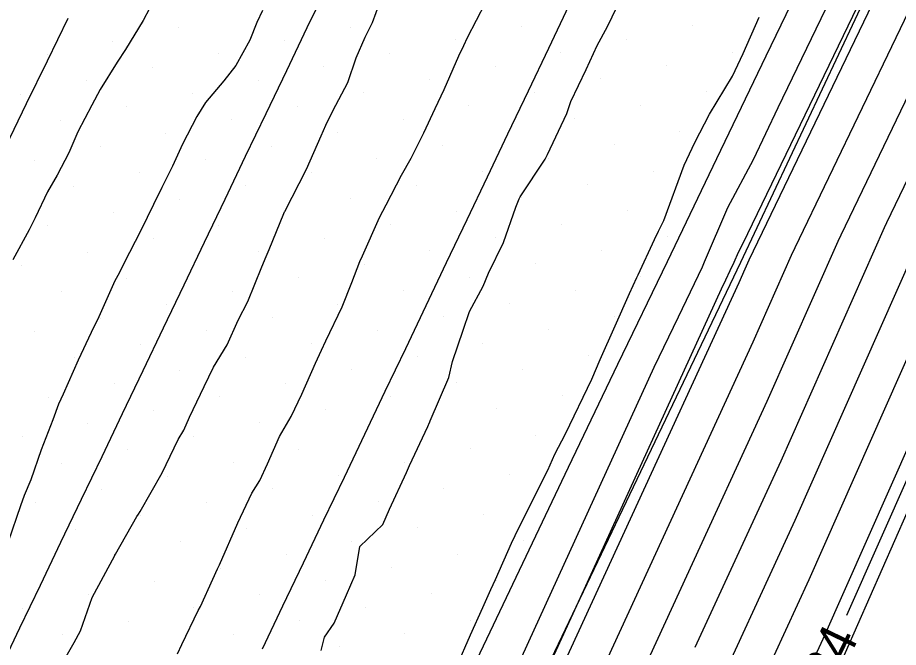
# Model space of a CAD drawing. Extents: x 2354170 to 2357230, y 866100 to 868290.
# Drawn here: x 2355851.95 to 2355898.3, y 867352.62 to 867385.74 of the extents above; entities that cross this region are included whole.
import ezdxf

# ---------------------------------------------------------------- set-up
doc = ezdxf.new("R2010")
doc.units = 0
for name, color, linetype in [('Default', 7, 'Continuous'), ('DTM Contours Major', 7, 'Continuous'), ('DTM Contours Minor', 7, 'Continuous'), ('DTM Contours Minor Text', 7, 'Continuous'), ('Exist DTM Breakline', 7, 'Continuous'), ('Exist DTM Scan Elevation Point', 7, 'Continuous'), ('Exist Roads EOP', 7, 'Continuous'), ('PH Exist DTM Breakline', 7, 'Continuous')]:
    doc.layers.add(name, color=color, linetype=linetype)

msp = doc.modelspace()

# ---------------------------------------------------------------- linework, layer by layer
at = {"layer": 'Default'}
for points in [[(2355887.611, 867352.623), (2355892.124, 867362.435), (2355897.573, 867374.705), (2355897.692, 867374.965), (2355904.568, 867389.253), (2355909.335, 867399.741), (2355909.881, 867400.877), (2355916.165, 867413.25), (2355920.605, 867423.418), (2355925.122, 867432.171), (2355930.213, 867443.069)], [(2355893.377, 867350.985), (2355894.333, 867353.064), (2355904.913, 867376.89), (2355904.934, 867376.937), (2355906.172, 867379.509), (2355915.255, 867399.492), (2355915.405, 867399.804), (2355917.129, 867403.197), (2355924.949, 867421.105), (2355932.903, 867436.521), (2355934.838, 867440.664), (2355934.977, 867440.96), (2355935.315, 867441.736)], [(2355865.673, 867299.728), (2355875.356, 867320.382), (2355876.494, 867322.472), (2355879.913, 867330.358), (2355890.479, 867349.396), (2355890.536, 867349.533), (2355893.596, 867356.187), (2355902.466, 867376.162), (2355902.52, 867376.28), (2355905.637, 867382.757), (2355913.282, 867399.575), (2355913.564, 867400.162), (2355916.807, 867406.548), (2355923.501, 867421.876), (2355930.309, 867435.071)], [(2355856.244, 867294.005), (2355863.927, 867310.682), (2355867.83, 867319.008), (2355868.289, 867319.85), (2355877.42, 867340.913), (2355880.227, 867345.97), (2355880.416, 867346.427), (2355890.651, 867368.683), (2355892.679, 867373.249), (2355892.864, 867373.651), (2355903.498, 867395.749), (2355905.388, 867399.907), (2355906.198, 867401.593), (2355915.523, 867419.952), (2355917.71, 867424.96)], [(2355864.364, 867307.944), (2355869.712, 867319.352), (2355870.341, 867320.506), (2355878.043, 867338.274), (2355882.79, 867346.826), (2355882.946, 867347.204), (2355891.388, 867365.559), (2355895.126, 867373.977), (2355895.278, 867374.308), (2355904.033, 867392.501), (2355907.361, 867399.824), (2355908.04, 867401.235), (2355915.844, 867416.601), (2355919.157, 867424.189)], [(2355865.236, 867302.467), (2355873.474, 867320.039), (2355874.443, 867321.816), (2355879.29, 867332.997), (2355887.916, 867348.539), (2355888.006, 867348.756), (2355892.86, 867359.311), (2355900.019, 867375.433), (2355900.106, 867375.623), (2355905.102, 867386.005), (2355911.308, 867399.658), (2355911.722, 867400.52), (2355916.486, 867409.899), (2355922.053, 867422.647)], [(2355870.141, 867328.197), (2355876.797, 867343.551), (2355877.664, 867345.113), (2355877.886, 867345.651), (2355889.915, 867371.806), (2355890.232, 867372.521), (2355890.451, 867372.994), (2355902.963, 867398.997), (2355903.414, 867399.99), (2355904.357, 867401.951), (2355912.817, 867418.607)], [(2355852.783, 867293.863), (2355863.055, 867316.16), (2355864.068, 867318.321), (2355864.187, 867318.54), (2355870.446, 867332.978), (2355872.222, 867338.866), (2355873.206, 867340.936), (2355874.213, 867343.046), (2355875.229, 867345.156), (2355875.375, 867345.527), (2355876.402, 867347.678), (2355877.433, 867349.878), (2355878.487, 867352.116), (2355885.453, 867367.352), (2355886.723, 867369.996), (2355887.984, 867372.637), (2355888.098, 867372.886), (2355889.33, 867375.754), (2355890.669, 867378.278), (2355891.974, 867381.012), (2355898.743, 867395.035)], [(2355854.102, 867351.444), (2355854.924, 867352.877), (2355855.259, 867353.484), (2355855.874, 867355.247), (2355857.063, 867357.449), (2355857.067, 867357.455), (2355857.069, 867357.46), (2355857.106, 867357.526), (2355858.218, 867359.498), (2355858.316, 867359.627), (2355858.395, 867359.767), (2355859.555, 867361.804), (2355860.4, 867363.551), (2355860.702, 867364.043), (2355860.995, 867364.718), (2355861.769, 867366.335), (2355862.264, 867367.347), (2355862.972, 867368.537), (2355863.562, 867369.831), (2355864.057, 867370.816), (2355864.795, 867372.635), (2355865.032, 867373.169), (2355865.18, 867373.545), (2355865.954, 867375.43), (2355865.991, 867375.523), (2355865.999, 867375.527), (2355866.007, 867375.543), (2355867.151, 867377.762), (2355867.931, 867379.517), (2355868.172, 867380.085), (2355868.536, 867380.84), (2355869.325, 867382.319), (2355869.773, 867383.627), (2355870.235, 867384.715), (2355870.623, 867385.477), (2355871.202, 867387.072)], [(2355864.839, 867386.104), (2355864.535, 867385.488), (2355864.171, 867384.558), (2355863.426, 867383.224), (2355862.802, 867382.42), (2355861.833, 867381.281), (2355861.38, 867380.545), (2355860.62, 867379.086), (2355860.109, 867377.928), (2355859.532, 867376.808), (2355859.106, 867375.916), (2355858.438, 867374.534), (2355857.546, 867372.798), (2355857.287, 867372.298), (2355857.068, 867371.893), (2355856.218, 867370.007), (2355855.827, 867369.186), (2355855.134, 867367.727), (2355854.344, 867365.926), (2355854.096, 867365.416), (2355853.806, 867364.585), (2355853.198, 867363.013), (2355852.646, 867361.425), (2355852.303, 867360.607), (2355852.11, 867360.059), (2355851.457, 867358.169)], [(2355867.929, 867352.456), (2355868.101, 867353.153), (2355868.611, 867353.899), (2355869.254, 867355.387), (2355869.712, 867356.427), (2355869.951, 867357.924), (2355871.163, 867359.083), (2355871.525, 867359.88), (2355872.411, 867361.815), (2355872.58, 867362.18), (2355873.531, 867364.229), (2355873.624, 867364.441), (2355873.639, 867364.477), (2355873.662, 867364.529), (2355874.642, 867366.811), (2355874.829, 867367.66), (2355875.402, 867369.306), (2355875.731, 867370.281), (2355876.449, 867371.611), (2355876.737, 867372.29), (2355877.514, 867373.904), (2355878.173, 867375.776), (2355878.348, 867376.198), (2355878.402, 867376.308), (2355879.717, 867378.293), (2355879.768, 867378.4), (2355879.83, 867378.534), (2355880.85, 867380.689), (2355881.064, 867381.333), (2355881.869, 867383.013), (2355882.439, 867384.276), (2355882.991, 867385.268), (2355883.479, 867386.292)], [(2355875.066, 867351.622), (2355875.785, 867353.281), (2355876.436, 867354.717), (2355876.857, 867355.663), (2355877.104, 867356.189), (2355877.933, 867358.101), (2355878.132, 867358.507), (2355878.388, 867359.039), (2355879.852, 867361.946), (2355880.222, 867362.782), (2355880.776, 867363.848), (2355882.163, 867366.732), (2355882.613, 867367.76), (2355883.396, 867369.526), (2355884.156, 867371.226), (2355884.532, 867372.074), (2355884.601, 867372.212), (2355885.467, 867374.068), (2355885.676, 867374.499), (2355885.949, 867375.062), (2355887.022, 867377.975), (2355887.577, 867379.166), (2355888.361, 867380.653), (2355889.561, 867382.658), (2355890.125, 867383.853), (2355890.979, 867385.761)]]:
    msp.add_lwpolyline(points, dxfattribs=at)
at = {"layer": 'DTM Contours Major'}
msp.add_lwpolyline([(2355887.611, 867352.623), (2355892.124, 867362.435), (2355897.573, 867374.705), (2355897.692, 867374.965), (2355904.568, 867389.253), (2355909.335, 867399.741), (2355909.881, 867400.877), (2355916.165, 867413.25), (2355920.605, 867423.418), (2355925.122, 867432.171), (2355930.213, 867443.069)], dxfattribs=at)
at = {"layer": 'DTM Contours Minor'}
for points in [[(2355895.592, 867354.305), (2355905.728, 867377.132), (2355905.739, 867377.156), (2355906.35, 867378.426), (2355915.913, 867399.465), (2355916.019, 867399.685), (2355917.236, 867402.08), (2355925.431, 867420.848), (2355933.768, 867437.004), (2355935.178, 867440.023), (2355935.279, 867440.239), (2355943.997, 867460.212), (2355946.42, 867465.154), (2355954.292, 867481.534), (2355954.545, 867482.05), (2355957.473, 867488.334), (2355966.838, 867507.383), (2355966.986, 867507.703), (2355975.362, 867523.867), (2355978.581, 867530.367), (2355980.824, 867535.171)], [(2355872.447, 867334.876), (2355876.589, 867344.431), (2355876.809, 867344.828), (2355877.042, 867345.392), (2355881.569, 867355.234), (2355888.993, 867371.472), (2355889.224, 867371.952), (2355889.453, 867372.431), (2355889.657, 867372.877), (2355889.886, 867373.41), (2355890.135, 867373.879), (2355890.377, 867374.387), (2355902.679, 867399.874), (2355902.712, 867399.944), (2355902.746, 867400.015), (2355903.73, 867402.053), (2355903.748, 867402.088), (2355903.764, 867402.123), (2355903.781, 867402.159), (2355903.934, 867402.445), (2355915.094, 867424.419)], [(2355860.365, 867352.275), (2355860.59, 867352.765), (2355861.458, 867354.55), (2355861.573, 867354.77), (2355862.228, 867356.207), (2355862.47, 867356.756), (2355862.518, 867356.846), (2355862.576, 867356.958), (2355863.543, 867359.166), (2355864.28, 867360.733), (2355864.694, 867361.402), (2355865.103, 867362.263), (2355865.728, 867363.715), (2355866.337, 867364.76), (2355866.898, 867365.939), (2355867.633, 867367.558), (2355867.942, 867368.246), (2355868.168, 867368.741), (2355869.037, 867370.519), (2355869.546, 867371.798), (2355869.956, 867372.908), (2355870.092, 867373.202), (2355870.988, 867375.223), (2355871.349, 867375.885), (2355872.143, 867377.457), (2355872.651, 867378.351), (2355873.33, 867379.669), (2355873.926, 867380.951), (2355874.396, 867381.961), (2355875.166, 867383.719), (2355875.428, 867384.276), (2355875.629, 867384.693), (2355876.568, 867386.52)], [(2355858.899, 867386.22), (2355858.55, 867385.581), (2355857.629, 867384.062), (2355857.193, 867383.389), (2355856.292, 867381.949), (2355855.849, 867381.128), (2355855.126, 867379.723), (2355854.651, 867378.617), (2355854.039, 867377.444), (2355853.517, 867376.582), (2355852.881, 867375.213), (2355852.567, 867374.584), (2355851.707, 867372.992)]]:
    msp.add_lwpolyline(points, dxfattribs=at)
at = {"layer": 'Exist DTM Breakline'}
for points in [[(2355850.985, 867351.392), (2355852.068, 867353.645), (2355853.151, 867355.898), (2355854.232, 867358.152), (2355855.312, 867360.407), (2355856.392, 867362.662), (2355857.471, 867364.917), (2355858.551, 867367.172), (2355859.631, 867369.427), (2355860.711, 867371.681), (2355861.79, 867373.936), (2355862.87, 867376.191), (2355863.95, 867378.446), (2355865.03, 867380.701), (2355866.109, 867382.955), (2355867.189, 867385.21), (2355868.286, 867387.457)], [(2355880.963, 867386.378), (2355879.888, 867384.121), (2355878.813, 867381.864), (2355877.737, 867379.608), (2355876.661, 867377.351), (2355875.585, 867375.094), (2355874.509, 867372.838), (2355873.433, 867370.581), (2355872.358, 867368.324), (2355871.282, 867366.067), (2355870.205, 867363.811), (2355869.127, 867361.556), (2355868.049, 867359.3), (2355866.971, 867357.044), (2355865.893, 867354.789), (2355864.815, 867352.533)], [(2355838.339, 867351.926), (2355839.425, 867354.178), (2355840.509, 867356.431), (2355841.593, 867358.683), (2355842.678, 867360.936), (2355843.761, 867363.189), (2355844.843, 867365.443), (2355845.925, 867367.696), (2355847.007, 867369.95), (2355848.09, 867372.203), (2355849.173, 867374.457), (2355850.256, 867376.71), (2355851.339, 867378.963), (2355852.426, 867381.214), (2355853.518, 867383.464), (2355854.609, 867385.713)]]:
    msp.add_lwpolyline(points, dxfattribs=at)
at = {"layer": 'Exist DTM Scan Elevation Point'}
for p, q in [((2355860.431, 867385.206), (2355860.431, 867385.206)), ((2355869.445, 867385.238), (2355869.445, 867385.238)), ((2355878.458, 867385.269), (2355878.458, 867385.269)), ((2355887.472, 867385.301), (2355887.472, 867385.301)), ((2355856.966, 867384.5), (2355856.966, 867384.5)), ((2355865.98, 867384.532), (2355865.98, 867384.532)), ((2355874.994, 867384.564), (2355874.994, 867384.564)), ((2355884.008, 867384.595), (2355884.008, 867384.595)), ((2355853.502, 867383.795), (2355853.502, 867383.795)), ((2355862.516, 867383.826), (2355862.516, 867383.826)), ((2355871.53, 867383.858), (2355871.53, 867383.858)), ((2355880.543, 867383.89), (2355880.543, 867383.89)), ((2355889.557, 867383.921), (2355889.557, 867383.921)), ((2355859.051, 867383.121), (2355859.051, 867383.121)), ((2355868.065, 867383.153), (2355868.065, 867383.153)), ((2355877.079, 867383.184), (2355877.079, 867383.184)), ((2355886.093, 867383.216), (2355886.093, 867383.216)), ((2355855.587, 867382.415), (2355855.587, 867382.415)), ((2355864.601, 867382.447), (2355864.601, 867382.447)), ((2355873.615, 867382.479), (2355873.615, 867382.479)), ((2355882.628, 867382.51), (2355882.628, 867382.51)), ((2355852.123, 867381.71), (2355852.123, 867381.71)), ((2355861.136, 867381.741), (2355861.136, 867381.741)), ((2355870.15, 867381.773), (2355870.15, 867381.773)), ((2355879.164, 867381.805), (2355879.164, 867381.805)), ((2355888.178, 867381.836), (2355888.178, 867381.836)), ((2355857.672, 867381.036), (2355857.672, 867381.036)), ((2355866.686, 867381.068), (2355866.686, 867381.068)), ((2355875.7, 867381.099), (2355875.7, 867381.099)), ((2355884.713, 867381.131), (2355884.713, 867381.131)), ((2355854.207, 867380.33), (2355854.207, 867380.33)), ((2355863.221, 867380.362), (2355863.221, 867380.362)), ((2355872.235, 867380.394), (2355872.235, 867380.394)), ((2355881.249, 867380.425), (2355881.249, 867380.425)), ((2355859.757, 867379.656), (2355859.757, 867379.656)), ((2355868.771, 867379.688), (2355868.771, 867379.688)), ((2355886.798, 867379.752), (2355886.798, 867379.752)), ((2355856.292, 867378.951), (2355856.292, 867378.951)), ((2355865.306, 867378.983), (2355865.306, 867378.983)), ((2355874.32, 867379.014), (2355874.32, 867379.014)), ((2355883.334, 867379.046), (2355883.334, 867379.046)), ((2355852.828, 867378.245), (2355852.828, 867378.245)), ((2355861.842, 867378.277), (2355861.842, 867378.277)), ((2355870.856, 867378.309), (2355870.856, 867378.309)), ((2355879.87, 867378.34), (2355879.87, 867378.34)), ((2355858.377, 867377.571), (2355858.377, 867377.571)), ((2355867.391, 867377.603), (2355867.391, 867377.603)), ((2355876.405, 867377.635), (2355876.405, 867377.635)), ((2355885.419, 867377.667), (2355885.419, 867377.667)), ((2355854.913, 867376.866), (2355854.913, 867376.866)), ((2355863.927, 867376.898), (2355863.927, 867376.898)), ((2355872.941, 867376.929), (2355872.941, 867376.929)), ((2355881.955, 867376.961), (2355881.955, 867376.961)), ((2355860.462, 867376.192), (2355860.462, 867376.192)), ((2355869.476, 867376.224), (2355869.476, 867376.224)), ((2355878.49, 867376.255), (2355878.49, 867376.255)), ((2355856.998, 867375.486), (2355856.998, 867375.486)), ((2355866.012, 867375.518), (2355866.012, 867375.518)), ((2355875.026, 867375.55), (2355875.026, 867375.55)), ((2355884.04, 867375.582), (2355884.04, 867375.582)), ((2355853.534, 867374.781), (2355853.534, 867374.781)), ((2355862.547, 867374.813), (2355862.547, 867374.813)), ((2355871.561, 867374.844), (2355871.561, 867374.844)), ((2355880.575, 867374.876), (2355880.575, 867374.876)), ((2355859.083, 867374.107), (2355859.083, 867374.107)), ((2355868.097, 867374.139), (2355868.097, 867374.139)), ((2355877.111, 867374.17), (2355877.111, 867374.17)), ((2355886.124, 867374.202), (2355886.124, 867374.202)), ((2355855.619, 867373.402), (2355855.619, 867373.402)), ((2355864.632, 867373.433), (2355864.632, 867373.433)), ((2355873.646, 867373.465), (2355873.646, 867373.465)), ((2355882.66, 867373.497), (2355882.66, 867373.497)), ((2355852.154, 867372.696), (2355852.154, 867372.696)), ((2355870.182, 867372.759), (2355870.182, 867372.759)), ((2355879.196, 867372.791), (2355879.196, 867372.791)), ((2355857.704, 867372.022), (2355857.704, 867372.022)), ((2355866.717, 867372.054), (2355866.717, 867372.054)), ((2355875.731, 867372.085), (2355875.731, 867372.085)), ((2355884.745, 867372.117), (2355884.745, 867372.117)), ((2355854.239, 867371.317), (2355854.239, 867371.317)), ((2355863.253, 867371.348), (2355863.253, 867371.348)), ((2355872.267, 867371.38), (2355872.267, 867371.38)), ((2355881.281, 867371.412), (2355881.281, 867371.412)), ((2355859.789, 867370.643), (2355859.789, 867370.643)), ((2355868.802, 867370.674), (2355868.802, 867370.674)), ((2355877.816, 867370.706), (2355877.816, 867370.706)), ((2355856.324, 867369.937), (2355856.324, 867369.937)), ((2355865.338, 867369.969), (2355865.338, 867369.969)), ((2355874.352, 867370), (2355874.352, 867370)), ((2355883.366, 867370.032), (2355883.366, 867370.032)), ((2355852.86, 867369.232), (2355852.86, 867369.232)), ((2355861.874, 867369.263), (2355861.874, 867369.263)), ((2355870.887, 867369.295), (2355870.887, 867369.295)), ((2355879.901, 867369.327), (2355879.901, 867369.327)), ((2355858.409, 867368.558), (2355858.409, 867368.558)), ((2355867.423, 867368.589), (2355867.423, 867368.589)), ((2355876.437, 867368.621), (2355876.437, 867368.621)), ((2355854.945, 867367.852), (2355854.945, 867367.852)), ((2355863.959, 867367.884), (2355863.959, 867367.884)), ((2355872.972, 867367.915), (2355872.972, 867367.915)), ((2355881.986, 867367.947), (2355881.986, 867367.947)), ((2355860.494, 867367.178), (2355860.494, 867367.178)), ((2355869.508, 867367.21), (2355869.508, 867367.21)), ((2355878.522, 867367.242), (2355878.522, 867367.242)), ((2355857.03, 867366.473), (2355857.03, 867366.473)), ((2355866.044, 867366.504), (2355866.044, 867366.504)), ((2355875.057, 867366.536), (2355875.057, 867366.536)), ((2355853.565, 867365.767), (2355853.565, 867365.767)), ((2355862.579, 867365.799), (2355862.579, 867365.799)), ((2355871.593, 867365.83), (2355871.593, 867365.83)), ((2355880.607, 867365.862), (2355880.607, 867365.862)), ((2355859.115, 867365.093), (2355859.115, 867365.093)), ((2355868.129, 867365.125), (2355868.129, 867365.125)), ((2355877.142, 867365.157), (2355877.142, 867365.157)), ((2355855.65, 867364.388), (2355855.65, 867364.388)), ((2355864.664, 867364.419), (2355864.664, 867364.419)), ((2355873.678, 867364.451), (2355873.678, 867364.451)), ((2355852.186, 867363.682), (2355852.186, 867363.682)), ((2355861.2, 867363.714), (2355861.2, 867363.714)), ((2355879.227, 867363.777), (2355879.227, 867363.777)), ((2355857.735, 867363.008), (2355857.735, 867363.008)), ((2355866.749, 867363.04), (2355866.749, 867363.04)), ((2355875.763, 867363.072), (2355875.763, 867363.072)), ((2355854.271, 867362.303), (2355854.271, 867362.303)), ((2355863.285, 867362.334), (2355863.285, 867362.334)), ((2355872.299, 867362.366), (2355872.299, 867362.366)), ((2355859.82, 867361.629), (2355859.82, 867361.629)), ((2355868.834, 867361.661), (2355868.834, 867361.661)), ((2355877.848, 867361.692), (2355877.848, 867361.692)), ((2355856.356, 867360.923), (2355856.356, 867360.923)), ((2355865.37, 867360.955), (2355865.37, 867360.955)), ((2355874.383, 867360.987), (2355874.383, 867360.987)), ((2355852.891, 867360.218), (2355852.891, 867360.218)), ((2355861.905, 867360.249), (2355861.905, 867360.249)), ((2355870.919, 867360.281), (2355870.919, 867360.281)), ((2355858.441, 867359.544), (2355858.441, 867359.544)), ((2355867.455, 867359.576), (2355867.455, 867359.576)), ((2355876.468, 867359.607), (2355876.468, 867359.607)), ((2355854.976, 867358.838), (2355854.976, 867358.838)), ((2355863.99, 867358.87), (2355863.99, 867358.87)), ((2355873.004, 867358.902), (2355873.004, 867358.902)), ((2355860.526, 867358.164), (2355860.526, 867358.164)), ((2355869.54, 867358.196), (2355869.54, 867358.196)), ((2355878.553, 867358.228), (2355878.553, 867358.228)), ((2355857.061, 867357.459), (2355857.061, 867357.459)), ((2355866.075, 867357.491), (2355866.075, 867357.491)), ((2355875.089, 867357.522), (2355875.089, 867357.522)), ((2355862.611, 867356.785), (2355862.611, 867356.785)), ((2355871.625, 867356.817), (2355871.625, 867356.817)), ((2355859.146, 867356.079), (2355859.146, 867356.079)), ((2355868.16, 867356.111), (2355868.16, 867356.111)), ((2355877.174, 867356.143), (2355877.174, 867356.143)), ((2355855.682, 867355.374), (2355855.682, 867355.374)), ((2355864.696, 867355.406), (2355864.696, 867355.406)), ((2355873.71, 867355.437), (2355873.71, 867355.437)), ((2355852.218, 867354.668), (2355852.218, 867354.668)), ((2355861.231, 867354.7), (2355861.231, 867354.7)), ((2355870.245, 867354.732), (2355870.245, 867354.732)), ((2355857.767, 867353.994), (2355857.767, 867353.994)), ((2355866.781, 867354.026), (2355866.781, 867354.026)), ((2355875.795, 867354.058), (2355875.795, 867354.058)), ((2355854.303, 867353.289), (2355854.303, 867353.289)), ((2355863.316, 867353.321), (2355863.316, 867353.321)), ((2355872.33, 867353.352), (2355872.33, 867353.352)), ((2355868.866, 867352.647), (2355868.866, 867352.647))]:
    msp.add_line(p, q, dxfattribs=at)
at = {"layer": 'Exist Roads EOP'}
msp.add_lwpolyline([(2355912.028, 867427.016), (2355909.435, 867421.606), (2355906.848, 867416.192), (2355904.266, 867410.776), (2355901.686, 867405.359), (2355899.104, 867399.943), (2355896.519, 867394.528), (2355893.927, 867389.117), (2355891.328, 867383.709), (2355888.726, 867378.303), (2355886.122, 867372.897), (2355883.52, 867367.491), (2355880.924, 867362.082), (2355878.337, 867356.668), (2355875.758, 867351.25), (2355873.183, 867345.831), (2355870.606, 867340.412), (2355868.021, 867334.998), (2355865.425, 867329.589), (2355862.82, 867324.184), (2355860.21, 867318.781), (2355857.597, 867313.38), (2355854.983, 867307.979)], dxfattribs=at)
at = {"layer": 'PH Exist DTM Breakline'}
for points in [[(2355811.849, 867211.686), (2355817.979, 867224.727), (2355829.499, 867248.735), (2355839.894, 867270.689), (2355851.24, 867293.799), (2355862.749, 867318.08), (2355876.826, 867345.326), (2355890.013, 867372.875), (2355903.761, 867402.067), (2355914.899, 867426.456), (2355928.99, 867455.255), (2355942.69, 867484.773), (2355956.499, 867513.133), (2355969.182, 867537.082), (2355982.971, 867566.052), (2355998.996, 867596.514), (2356011.903, 867622.861), (2356025.098, 867650.837), (2356037.687, 867675.504), (2356043.457, 867686.025)], [(2355936.09, 867438.303), (2355927.484, 867419.754), (2355917.493, 867399.398), (2355906.524, 867377.369), (2355894.853, 867350.857), (2355879.995, 867321.23), (2355863.115, 867287.664), (2355850.542, 867264.615), (2355840.828, 867244.102), (2355832.579, 867229.834), (2355827.11, 867223.26), (2355822.604, 867217.038), (2355818.459, 867212.87), (2355814.58, 867206.759)]]:
    msp.add_lwpolyline(points, dxfattribs=at)

# ---------------------------------------------------------------- texts
at = {"layer": 'DTM Contours Minor Text'}
msp.add_text('134', height=2, rotation=64.2788, dxfattribs=at).set_placement((2355894.295, 867349.11))

doc.saveas('drawing.dxf')
